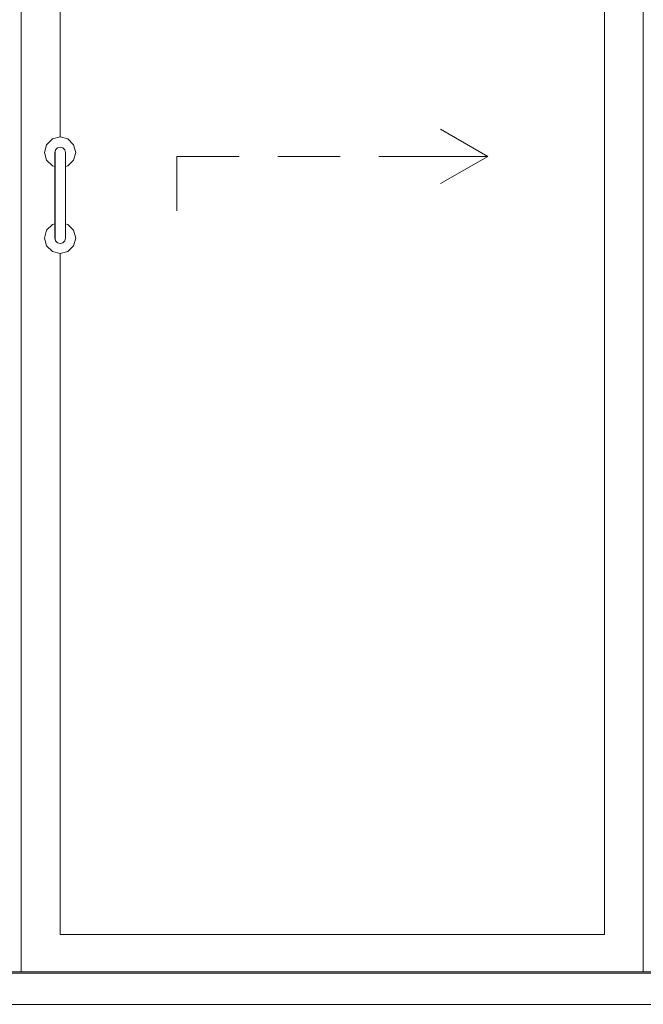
# Model space of a CAD drawing. Header units: millimetres. Extents: x -30280 to 309309, y -17460 to 4378.
# Tile 576 of 656: x 152107 to 152909, y -14962 to -13696. Entities that reach past the tile are written whole.
import ezdxf

# ---------------------------------------------------------------- set-up
doc = ezdxf.new("R2010")
doc.units = ezdxf.units.MM
doc.header["$MEASUREMENT"] = 0
doc.linetypes.add('Wipeout_Contour', pattern=[1000, 0, -1000])
for name, color, linetype, lineweight in [('P1_PLANTA PRIMERA_4_10_ESTR_Fotjats_Pluma_Nº__1', 7, 'Continuous', 5), ('P1_PLANTA PRIMERA_4_Nuevo_08_E_Envans secs_Pluma_Nº__1', 7, 'Continuous', 5), ('P1_PLANTA PRIMERA_4_Nuevo_14_PAV_Soft Light Grey 0554_Pluma_Nº__29', 7, 'Continuous', 20)]:
    doc.layers.add(name, color=color, linetype=linetype, lineweight=lineweight)
doc.layers.add('P1_PLANTA PRIMERA_4_Nuevo_08_E_Envans secs', color=7, linetype='Continuous')
doc.layers.add('P1_PLANTA PRIMERA_4_Nuevo_08_E_Envans secs_Pluma_Nº__3', color=7, linetype='Continuous', lineweight=5, true_color=0xa4a4a4)
doc.layers.add('P1_PLANTA PRIMERA_4_Nuevo_08_E_Envans secs_Pluma_Nº__43', color=7, linetype='Continuous', lineweight=5, true_color=0xa4a4a6)

msp = doc.modelspace()

# ---------------------------------------------------------------- linework, layer by layer
at = {"layer": 'P1_PLANTA PRIMERA_4_10_ESTR_Fotjats_Pluma_Nº__1', "color": 7, "linetype": 'Continuous', "lineweight": 5}
msp.add_line((164562, -14962.1), (140173.7, -14962.1), dxfattribs=at)

# ---------------------------------------------------------------- wipeouts: each hides what was drawn before it
at = {"color": 254, "linetype": 'Wipeout_Contour', "lineweight": 0, "ltscale": 3788428.048967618}
msp.add_wipeout([(151929.4, -14920.1), (152109.3, -14920.1), (152109.3, -12822.1), (153097.1, -12822.1), (154230.1, -12822.1), (154230.1, -14920.1), (155538, -14920.1), (155538, -12822.1), (156438, -12822.1), (156438, -14920.1), (157818.2, -14920.1), (157818.2, -12822.1), (158718.2, -12822.1), (158718.2, -14920.1), (160090.3, -14920.1), (160090.3, -12822.1), (160990.3, -12822.1), (160990.3, -14920.1), (161050, -14920.1), (161050, -12850.1), (161049.9, -12800.1), (161068.9, -12800.1), (161068.9, -12475.1), (151929.4, -12475.1)], dxfattribs=at).dxf.layer = 'P1_PLANTA PRIMERA_4_Nuevo_08_E_Envans secs'

# ---------------------------------------------------------------- next in the draw order: wipeouts: each hides what was drawn before it
at = {"color": 254, "linetype": 'Wipeout_Contour', "lineweight": 0, "ltscale": 614062.149476}
msp.add_wipeout([(152909.3, -14872.1), (152909.3, -12872.1), (152859.3, -12872.1), (152859.3, -14872.1)], dxfattribs=at).dxf.layer = 'P1_PLANTA PRIMERA_4_Nuevo_08_E_Envans secs'
at = {"color": 254, "linetype": 'Wipeout_Contour', "lineweight": 0, "ltscale": 611185.342791}
msp.add_wipeout([(152166.2, -13871.1), (152166.2, -13867.1), (152165.3, -13863.6), (152165.3, -13868)], dxfattribs=at).dxf.layer = 'P1_PLANTA PRIMERA_4_Nuevo_08_E_Envans secs'
at = {"color": 254, "linetype": 'Wipeout_Contour', "lineweight": 0, "ltscale": 611173.125402}
msp.add_wipeout([(152152.2, -13973), (152152.2, -13977.1), (152153.2, -13980.6), (152153.1, -13976.1)], dxfattribs=at).dxf.layer = 'P1_PLANTA PRIMERA_4_Nuevo_08_E_Envans secs'

# ---------------------------------------------------------------- next in the draw order: wipeouts: each hides what was drawn before it
at = {"color": 254, "linetype": 'Wipeout_Contour', "lineweight": 0, "ltscale": 611188.093615}
msp.add_wipeout([(152166.2, -13882.1), (152166.2, -13871.1), (152165.3, -13868), (152165.2, -13880.3)], dxfattribs=at).dxf.layer = 'P1_PLANTA PRIMERA_4_Nuevo_08_E_Envans secs'
at = {"color": 254, "linetype": 'Wipeout_Contour', "lineweight": 0, "ltscale": 611170.082773}
msp.add_wipeout([(152152.2, -13962.1), (152152.2, -13973), (152153.1, -13976.1), (152153.1, -13963.8)], dxfattribs=at).dxf.layer = 'P1_PLANTA PRIMERA_4_Nuevo_08_E_Envans secs'

# ---------------------------------------------------------------- next in the draw order: wipeouts: each hides what was drawn before it
at = {"color": 254, "linetype": 'Wipeout_Contour', "lineweight": 0, "ltscale": 611177.339597}
msp.add_wipeout([(152165.3, -13868), (152165.3, -13863.6), (152162.7, -13861), (152162.7, -13865.8)], dxfattribs=at).dxf.layer = 'P1_PLANTA PRIMERA_4_Nuevo_08_E_Envans secs'
at = {"color": 254, "linetype": 'Wipeout_Contour', "lineweight": 0, "ltscale": 611193.015147}
msp.add_wipeout([(152166.2, -13897.1), (152166.2, -13882.1), (152165.2, -13880.3), (152165.2, -13897.1)], dxfattribs=at).dxf.layer = 'P1_PLANTA PRIMERA_4_Nuevo_08_E_Envans secs'
at = {"color": 254, "linetype": 'Wipeout_Contour', "lineweight": 0, "ltscale": 611164.976413}
msp.add_wipeout([(152152.2, -13947.1), (152152.2, -13962.1), (152153.1, -13963.8), (152153.1, -13947.1)], dxfattribs=at).dxf.layer = 'P1_PLANTA PRIMERA_4_Nuevo_08_E_Envans secs'
at = {"color": 254, "linetype": 'Wipeout_Contour', "lineweight": 0, "ltscale": 611181.12145}
msp.add_wipeout([(152153.1, -13976.1), (152153.2, -13980.6), (152155.7, -13983.1), (152155.7, -13978.3)], dxfattribs=at).dxf.layer = 'P1_PLANTA PRIMERA_4_Nuevo_08_E_Envans secs'

# ---------------------------------------------------------------- next in the draw order: wipeouts: each hides what was drawn before it
at = {"color": 254, "linetype": 'Wipeout_Contour', "lineweight": 0, "ltscale": 611180.350187}
msp.add_wipeout([(152165.2, -13880.3), (152165.3, -13868), (152162.7, -13865.8), (152162.7, -13879)], dxfattribs=at).dxf.layer = 'P1_PLANTA PRIMERA_4_Nuevo_08_E_Envans secs'
at = {"color": 254, "linetype": 'Wipeout_Contour', "lineweight": 0, "ltscale": 611177.790249}
msp.add_wipeout([(152153.1, -13963.8), (152153.1, -13976.1), (152155.7, -13978.3), (152155.7, -13965.1)], dxfattribs=at).dxf.layer = 'P1_PLANTA PRIMERA_4_Nuevo_08_E_Envans secs'

# ---------------------------------------------------------------- next in the draw order: wipeouts: each hides what was drawn before it
at = {"color": 254, "linetype": 'Wipeout_Contour', "lineweight": 0, "ltscale": 611164.666808}
msp.add_wipeout([(152162.7, -13865.8), (152162.7, -13861), (152159.2, -13860.1), (152159.2, -13865)], dxfattribs=at).dxf.layer = 'P1_PLANTA PRIMERA_4_Nuevo_08_E_Envans secs'
at = {"color": 254, "linetype": 'Wipeout_Contour', "lineweight": 0, "ltscale": 611185.738719}
msp.add_wipeout([(152165.2, -13897.1), (152165.2, -13880.3), (152162.7, -13879), (152162.6, -13897.1)], dxfattribs=at).dxf.layer = 'P1_PLANTA PRIMERA_4_Nuevo_08_E_Envans secs'
at = {"color": 254, "linetype": 'Wipeout_Contour', "lineweight": 0, "ltscale": 611172.198378}
msp.add_wipeout([(152153.1, -13947.1), (152153.1, -13963.8), (152155.7, -13965.1), (152155.6, -13947.1)], dxfattribs=at).dxf.layer = 'P1_PLANTA PRIMERA_4_Nuevo_08_E_Envans secs'
at = {"color": 254, "linetype": 'Wipeout_Contour', "lineweight": 0, "ltscale": 611193.789731}
msp.add_wipeout([(152155.7, -13978.3), (152155.7, -13983.1), (152159.2, -13984.1), (152159.2, -13979.1)], dxfattribs=at).dxf.layer = 'P1_PLANTA PRIMERA_4_Nuevo_08_E_Envans secs'

# ---------------------------------------------------------------- next in the draw order: wipeouts: each hides what was drawn before it
at = {"color": 254, "linetype": 'Wipeout_Contour', "lineweight": 0, "ltscale": 611167.827096}
msp.add_wipeout([(152162.7, -13879), (152162.7, -13865.8), (152159.2, -13865), (152159.2, -13878.6)], dxfattribs=at).dxf.layer = 'P1_PLANTA PRIMERA_4_Nuevo_08_E_Envans secs'
at = {"color": 254, "linetype": 'Wipeout_Contour', "lineweight": 0, "ltscale": 611190.292227}
msp.add_wipeout([(152155.7, -13965.1), (152155.7, -13978.3), (152159.2, -13979.1), (152159.2, -13965.6)], dxfattribs=at).dxf.layer = 'P1_PLANTA PRIMERA_4_Nuevo_08_E_Envans secs'

# ---------------------------------------------------------------- next in the draw order: wipeouts: each hides what was drawn before it
at = {"color": 254, "linetype": 'Wipeout_Contour', "lineweight": 0, "ltscale": 611150.725253}
msp.add_wipeout([(152159.2, -13865), (152159.2, -13860.1), (152155.7, -13861), (152155.7, -13865.8)], dxfattribs=at).dxf.layer = 'P1_PLANTA PRIMERA_4_Nuevo_08_E_Envans secs'
at = {"color": 254, "linetype": 'Wipeout_Contour', "lineweight": 0, "ltscale": 611173.485593}
msp.add_wipeout([(152162.6, -13897.1), (152162.7, -13879), (152159.2, -13878.6), (152159.1, -13897.1)], dxfattribs=at).dxf.layer = 'P1_PLANTA PRIMERA_4_Nuevo_08_E_Envans secs'
at = {"color": 254, "linetype": 'Wipeout_Contour', "lineweight": 0, "ltscale": 611184.419774}
msp.add_wipeout([(152155.6, -13947.1), (152155.7, -13965.1), (152159.2, -13965.6), (152159.1, -13947.1)], dxfattribs=at).dxf.layer = 'P1_PLANTA PRIMERA_4_Nuevo_08_E_Envans secs'
at = {"color": 254, "linetype": 'Wipeout_Contour', "lineweight": 0, "ltscale": 611207.730311}
msp.add_wipeout([(152159.2, -13979.1), (152159.2, -13984.1), (152162.7, -13983.1), (152162.7, -13978.3)], dxfattribs=at).dxf.layer = 'P1_PLANTA PRIMERA_4_Nuevo_08_E_Envans secs'

# ---------------------------------------------------------------- next in the draw order: wipeouts: each hides what was drawn before it
at = {"color": 254, "linetype": 'Wipeout_Contour', "lineweight": 0, "ltscale": 611153.885442}
msp.add_wipeout([(152159.2, -13878.6), (152159.2, -13865), (152155.7, -13865.8), (152155.7, -13879)], dxfattribs=at).dxf.layer = 'P1_PLANTA PRIMERA_4_Nuevo_08_E_Envans secs'
at = {"color": 254, "linetype": 'Wipeout_Contour', "lineweight": 0, "ltscale": 611204.233055}
msp.add_wipeout([(152159.2, -13965.6), (152159.2, -13979.1), (152162.7, -13978.3), (152162.7, -13965.1)], dxfattribs=at).dxf.layer = 'P1_PLANTA PRIMERA_4_Nuevo_08_E_Envans secs'

# ---------------------------------------------------------------- next in the draw order: wipeouts: each hides what was drawn before it
at = {"color": 254, "linetype": 'Wipeout_Contour', "lineweight": 0, "ltscale": 611139.251239}
msp.add_wipeout([(152155.7, -13865.8), (152155.7, -13861), (152153.2, -13863.6), (152153.1, -13868)], dxfattribs=at).dxf.layer = 'P1_PLANTA PRIMERA_4_Nuevo_08_E_Envans secs'
at = {"color": 254, "linetype": 'Wipeout_Contour', "lineweight": 0, "ltscale": 611159.543766}
msp.add_wipeout([(152159.1, -13897.1), (152159.2, -13878.6), (152155.7, -13879), (152155.6, -13897.1)], dxfattribs=at).dxf.layer = 'P1_PLANTA PRIMERA_4_Nuevo_08_E_Envans secs'
at = {"color": 254, "linetype": 'Wipeout_Contour', "lineweight": 0, "ltscale": 611198.361035}
msp.add_wipeout([(152159.1, -13947.1), (152159.2, -13965.6), (152162.7, -13965.1), (152162.6, -13947.1)], dxfattribs=at).dxf.layer = 'P1_PLANTA PRIMERA_4_Nuevo_08_E_Envans secs'
at = {"color": 254, "linetype": 'Wipeout_Contour', "lineweight": 0, "ltscale": 611219.207213}
msp.add_wipeout([(152162.7, -13978.3), (152162.7, -13983.1), (152165.3, -13980.6), (152165.3, -13976.1)], dxfattribs=at).dxf.layer = 'P1_PLANTA PRIMERA_4_Nuevo_08_E_Envans secs'

# ---------------------------------------------------------------- next in the draw order: wipeouts: each hides what was drawn before it
at = {"color": 254, "linetype": 'Wipeout_Contour', "lineweight": 0, "ltscale": 611142.261381}
msp.add_wipeout([(152155.7, -13879), (152155.7, -13865.8), (152153.1, -13868), (152153.1, -13880.3)], dxfattribs=at).dxf.layer = 'P1_PLANTA PRIMERA_4_Nuevo_08_E_Envans secs'
at = {"color": 254, "linetype": 'Wipeout_Contour', "lineweight": 0, "ltscale": 611215.876851}
msp.add_wipeout([(152162.7, -13965.1), (152162.7, -13978.3), (152165.3, -13976.1), (152165.2, -13963.8)], dxfattribs=at).dxf.layer = 'P1_PLANTA PRIMERA_4_Nuevo_08_E_Envans secs'

# ---------------------------------------------------------------- next in the draw order: wipeouts: each hides what was drawn before it
at = {"color": 254, "linetype": 'Wipeout_Contour', "lineweight": 0, "ltscale": 611133.318731}
msp.add_wipeout([(152153.1, -13868), (152153.2, -13863.6), (152152.2, -13867.1), (152152.2, -13871.1)], dxfattribs=at).dxf.layer = 'P1_PLANTA PRIMERA_4_Nuevo_08_E_Envans secs'
at = {"color": 254, "linetype": 'Wipeout_Contour', "lineweight": 0, "ltscale": 611147.649125}
msp.add_wipeout([(152155.6, -13897.1), (152155.7, -13879), (152153.1, -13880.3), (152153.1, -13897.1)], dxfattribs=at).dxf.layer = 'P1_PLANTA PRIMERA_4_Nuevo_08_E_Envans secs'
at = {"color": 254, "linetype": 'Wipeout_Contour', "lineweight": 0, "ltscale": 611210.286446}
msp.add_wipeout([(152162.6, -13947.1), (152162.7, -13965.1), (152165.2, -13963.8), (152165.2, -13947.1)], dxfattribs=at).dxf.layer = 'P1_PLANTA PRIMERA_4_Nuevo_08_E_Envans secs'
at = {"color": 254, "linetype": 'Wipeout_Contour', "lineweight": 0, "ltscale": 611225.146081}
msp.add_wipeout([(152165.3, -13976.1), (152165.3, -13980.6), (152166.2, -13977.1), (152166.2, -13973)], dxfattribs=at).dxf.layer = 'P1_PLANTA PRIMERA_4_Nuevo_08_E_Envans secs'

# ---------------------------------------------------------------- next in the draw order: wipeouts: each hides what was drawn before it
at = {"color": 254, "linetype": 'Wipeout_Contour', "lineweight": 0, "ltscale": 611136.067502}
msp.add_wipeout([(152153.1, -13880.3), (152153.1, -13868), (152152.2, -13871.1), (152152.2, -13882.1)], dxfattribs=at).dxf.layer = 'P1_PLANTA PRIMERA_4_Nuevo_08_E_Envans secs'
at = {"color": 254, "linetype": 'Wipeout_Contour', "lineweight": 0, "ltscale": 611222.105996}
msp.add_wipeout([(152165.2, -13963.8), (152165.3, -13976.1), (152166.2, -13973), (152166.2, -13962.1)], dxfattribs=at).dxf.layer = 'P1_PLANTA PRIMERA_4_Nuevo_08_E_Envans secs'

# ---------------------------------------------------------------- next in the draw order: wipeouts: each hides what was drawn before it
at = {"color": 254, "linetype": 'Wipeout_Contour', "lineweight": 0, "ltscale": 611140.985357}
msp.add_wipeout([(152153.1, -13897.1), (152153.1, -13880.3), (152152.2, -13882.1), (152152.2, -13897.1)], dxfattribs=at).dxf.layer = 'P1_PLANTA PRIMERA_4_Nuevo_08_E_Envans secs'
at = {"color": 254, "linetype": 'Wipeout_Contour', "lineweight": 0, "ltscale": 611217.004163}
msp.add_wipeout([(152165.2, -13947.1), (152165.2, -13963.8), (152166.2, -13962.1), (152166.2, -13947.1)], dxfattribs=at).dxf.layer = 'P1_PLANTA PRIMERA_4_Nuevo_08_E_Envans secs'

# ---------------------------------------------------------------- next in the draw order: wipeouts: each hides what was drawn before it
at = {"color": 254, "linetype": 'Wipeout_Contour', "lineweight": 0, "ltscale": 3666957.960277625}
msp.add_wipeout([(152139.2, -13867.1), (152141.9, -13877.1), (152149.2, -13884.4), (152152.2, -13885.2), (152152.2, -13882.1), (152152.2, -13871.1), (152152.2, -13867.1), (152153.2, -13863.6), (152155.7, -13861), (152159.2, -13860.1), (152162.7, -13861), (152165.3, -13863.6), (152166.2, -13867.1), (152166.2, -13871.1), (152166.2, -13882.1), (152166.2, -13885.2), (152169.2, -13884.4), (152176.6, -13877.1), (152179.2, -13867.1), (152176.6, -13857.1), (152169.2, -13849.7), (152159.2, -13847.1), (152149.2, -13849.7), (152141.9, -13857.1)], dxfattribs=at).dxf.layer = 'P1_PLANTA PRIMERA_4_Nuevo_08_E_Envans secs'
at = {"color": 254, "linetype": 'Wipeout_Contour', "lineweight": 0, "ltscale": 611159.892848}
msp.add_wipeout([(152153.1, -13947.1), (152155.6, -13947.1), (152155.6, -13897.1), (152153.1, -13897.1)], dxfattribs=at).dxf.layer = 'P1_PLANTA PRIMERA_4_Nuevo_08_E_Envans secs'
at = {"color": 254, "linetype": 'Wipeout_Contour', "lineweight": 0, "ltscale": 3667193.133262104}
msp.add_wipeout([(152141.9, -13967.1), (152139.2, -13977.1), (152141.9, -13987.1), (152149.2, -13994.4), (152159.2, -13997.1), (152169.2, -13994.4), (152176.6, -13987.1), (152179.2, -13977.1), (152176.6, -13967.1), (152169.2, -13959.7), (152166.2, -13958.9), (152166.2, -13962.1), (152166.2, -13973), (152166.2, -13977.1), (152165.3, -13980.6), (152162.7, -13983.1), (152159.2, -13984.1), (152155.7, -13983.1), (152153.2, -13980.6), (152152.2, -13977.1), (152152.2, -13973), (152152.2, -13962.1), (152152.2, -13958.9), (152149.2, -13959.7)], dxfattribs=at).dxf.layer = 'P1_PLANTA PRIMERA_4_Nuevo_08_E_Envans secs'

# ---------------------------------------------------------------- next in the draw order: wipeouts: each hides what was drawn before it
at = {"color": 254, "linetype": 'Wipeout_Contour', "lineweight": 0, "ltscale": 611171.949456}
msp.add_wipeout([(152155.6, -13947.1), (152159.1, -13947.1), (152159.1, -13897.1), (152155.6, -13897.1)], dxfattribs=at).dxf.layer = 'P1_PLANTA PRIMERA_4_Nuevo_08_E_Envans secs'

# ---------------------------------------------------------------- next in the draw order: wipeouts: each hides what was drawn before it
at = {"color": 254, "linetype": 'Wipeout_Contour', "lineweight": 0, "ltscale": 611185.891177}
msp.add_wipeout([(152159.1, -13947.1), (152162.6, -13947.1), (152162.6, -13897.1), (152159.1, -13897.1)], dxfattribs=at).dxf.layer = 'P1_PLANTA PRIMERA_4_Nuevo_08_E_Envans secs'

# ---------------------------------------------------------------- next in the draw order: wipeouts: each hides what was drawn before it
at = {"color": 254, "linetype": 'Wipeout_Contour', "lineweight": 0, "ltscale": 611197.982338}
msp.add_wipeout([(152162.6, -13947.1), (152165.2, -13947.1), (152165.2, -13897.1), (152162.6, -13897.1)], dxfattribs=at).dxf.layer = 'P1_PLANTA PRIMERA_4_Nuevo_08_E_Envans secs'

# ---------------------------------------------------------------- next in the draw order: wipeouts: each hides what was drawn before it
at = {"color": 254, "linetype": 'Wipeout_Contour', "lineweight": 0, "ltscale": 3055610.608267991}
msp.add_wipeout([(152159.3, -12872.1), (152109.3, -12872.1), (152109.3, -14872.1), (152159.3, -14872.1), (152159.3, -13997.1), (152149.2, -13994.4), (152141.9, -13987.1), (152139.2, -13977.1), (152141.9, -13967.1), (152149.2, -13959.7), (152152.2, -13958.9), (152152.2, -13947.1), (152152.2, -13897.1), (152152.2, -13885.2), (152149.2, -13884.4), (152141.9, -13877.1), (152139.2, -13867.1), (152141.9, -13857.1), (152149.2, -13849.7), (152159.2, -13847.1)], dxfattribs=at).dxf.layer = 'P1_PLANTA PRIMERA_4_Nuevo_08_E_Envans secs'

# ---------------------------------------------------------------- next in the draw order: linework, layer by layer
at = {"layer": 'P1_PLANTA PRIMERA_4_Nuevo_08_E_Envans secs_Pluma_Nº__1', "color": 7, "linetype": 'Continuous', "lineweight": 5}
for p, q in [((152141.9, -13857.1), (152139.2, -13867.1)), ((152149.2, -13849.7), (152141.9, -13857.1)), ((152139.2, -13867.1), (152141.9, -13877.1)), ((152152.2, -13867.1), (152152.2, -13871.1)), ((152152.2, -13871.1), (152152.2, -13882.1)), ((152141.9, -13877.1), (152149.2, -13884.4)), ((152149.2, -13884.4), (152152.2, -13885.2)), ((152152.2, -13882.1), (152152.2, -13897.1)), ((152152.2, -13947.1), (152152.2, -13897.1)), ((152152.2, -13962.1), (152152.2, -13947.1)), ((152149.2, -13959.7), (152141.9, -13967.1)), ((152152.2, -13958.9), (152149.2, -13959.7)), ((152141.9, -13967.1), (152139.2, -13977.1)), ((152152.2, -13973), (152152.2, -13962.1)), ((152152.2, -13977.1), (152152.2, -13973)), ((152139.2, -13977.1), (152141.9, -13987.1)), ((152141.9, -13987.1), (152149.2, -13994.4))]:
    msp.add_line(p, q, dxfattribs=at)

# ---------------------------------------------------------------- next in the draw order: wipeouts: each hides what was drawn before it
at = {"color": 254, "linetype": 'Wipeout_Contour', "lineweight": 0, "ltscale": 919405.263682}
msp.add_wipeout([(152159.3, -14872.1), (152109.3, -14872.1), (152109.3, -14920.1), (152909.3, -14920.1), (152909.3, -14872.1), (152859.3, -14872.1)], dxfattribs=at).dxf.layer = 'P1_PLANTA PRIMERA_4_Nuevo_08_E_Envans secs'

# ---------------------------------------------------------------- next in the draw order: linework, layer by layer
at = {"layer": 'P1_PLANTA PRIMERA_4_Nuevo_08_E_Envans secs_Pluma_Nº__1', "color": 7, "linetype": 'Continuous', "lineweight": 5}
for p, q in [((152109.3, -14872.1), (152109.3, -12872.1)), ((152909.3, -12872.1), (152909.3, -14872.1)), ((152109.3, -14920.1), (152109.3, -14872.1)), ((152909.3, -14872.1), (152909.3, -14920.1))]:
    msp.add_line(p, q, dxfattribs=at)
at = {"layer": 'P1_PLANTA PRIMERA_4_Nuevo_14_PAV_Soft Light Grey 0554_Pluma_Nº__29', "color": 7, "linetype": 'Continuous', "lineweight": 20}
msp.add_line((161069.4, -14920.1), (151941.4, -14920.1), dxfattribs=at)
at = {"layer": 'P1_PLANTA PRIMERA_4_Nuevo_14_PAV_Soft Light Grey 0554_Pluma_Nº__29', "color": 7, "linetype": 'Continuous', "lineweight": 20, "flags": 128}
msp.add_lwpolyline([(161069.4, -14922.1), (151941.4, -14922.1)], dxfattribs=at)

# ---------------------------------------------------------------- next in the draw order: wipeouts: each hides what was drawn before it
at = {"color": 254, "linetype": 'Wipeout_Contour', "lineweight": 0, "ltscale": 3057469.974339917}
msp.add_wipeout([(152859.3, -12872.1), (152159.3, -12872.1), (152159.3, -13847.1), (152169.3, -13849.7), (152176.6, -13857.1), (152179.3, -13867.1), (152176.6, -13877.1), (152169.3, -13884.4), (152166.2, -13885.2), (152166.2, -13897.1), (152166.2, -13947.1), (152166.2, -13958.9), (152169.3, -13959.7), (152176.6, -13967.1), (152179.3, -13977.1), (152176.6, -13987.1), (152169.3, -13994.4), (152159.3, -13997), (152159.3, -14872.1), (152859.3, -14872.1)], dxfattribs=at).dxf.layer = 'P1_PLANTA PRIMERA_4_Nuevo_08_E_Envans secs'

# ---------------------------------------------------------------- next in the draw order: linework, layer by layer
at = {"layer": 'P1_PLANTA PRIMERA_4_Nuevo_08_E_Envans secs_Pluma_Nº__1', "color": 7, "linetype": 'Continuous', "lineweight": 5}
for p, q in [((152159.3, -12872.1), (152159.3, -13847.1)), ((152859.3, -14872.1), (152859.3, -12872.1)), ((152159.2, -13847.1), (152149.2, -13849.7)), ((152169.2, -13849.7), (152159.2, -13847.1)), ((152169.3, -13849.7), (152169.2, -13849.7)), ((152176.6, -13857.1), (152169.2, -13849.7)), ((152176.6, -13857.1), (152169.3, -13849.7)), ((152179.3, -13867.1), (152176.6, -13857.1)), ((152179.2, -13867.1), (152176.6, -13857.1)), ((152153.2, -13863.6), (152152.2, -13867.1)), ((152155.7, -13861), (152153.2, -13863.6)), ((152159.2, -13860.1), (152155.7, -13861)), ((152162.7, -13861), (152159.2, -13860.1)), ((152165.3, -13863.6), (152162.7, -13861)), ((152166.2, -13867.1), (152165.3, -13863.6)), ((152166.2, -13867.1), (152166.2, -13871.1)), ((152166.2, -13871.1), (152166.2, -13882.1)), ((152176.6, -13877.1), (152179.3, -13867.1)), ((152176.6, -13877.1), (152179.2, -13867.1)), ((152166.2, -13882.1), (152166.2, -13897.1)), ((152166.2, -13885.2), (152169.2, -13884.4)), ((152169.2, -13884.4), (152176.6, -13877.1)), ((152169.2, -13884.4), (152169.3, -13884.4)), ((152169.3, -13884.4), (152176.6, -13877.1)), ((152166.2, -13947.1), (152166.2, -13897.1)), ((152166.2, -13962.1), (152166.2, -13947.1)), ((152169.2, -13959.7), (152166.2, -13958.9)), ((152169.3, -13959.7), (152169.2, -13959.7)), ((152176.6, -13967.1), (152169.2, -13959.7)), ((152176.6, -13967.1), (152169.3, -13959.7)), ((152166.2, -13973), (152166.2, -13962.1)), ((152166.2, -13977.1), (152166.2, -13973)), ((152179.3, -13977.1), (152176.6, -13967.1)), ((152179.2, -13977.1), (152176.6, -13967.1)), ((152152.2, -13977.1), (152153.2, -13980.6)), ((152153.2, -13980.6), (152155.7, -13983.1)), ((152155.7, -13983.1), (152159.2, -13984.1)), ((152159.2, -13984.1), (152162.7, -13983.1)), ((152162.7, -13983.1), (152165.3, -13980.6)), ((152165.3, -13980.6), (152166.2, -13977.1)), ((152176.6, -13987.1), (152179.3, -13977.1)), ((152176.6, -13987.1), (152179.2, -13977.1)), ((152149.2, -13994.4), (152159.2, -13997.1)), ((152159.2, -13997.1), (152169.2, -13994.4)), ((152159.3, -13997), (152159.3, -14872.1)), ((152169.2, -13994.4), (152176.6, -13987.1)), ((152169.2, -13994.4), (152169.3, -13994.4)), ((152169.3, -13994.4), (152176.6, -13987.1)), ((152159.3, -14872.1), (152859.3, -14872.1))]:
    msp.add_line(p, q, dxfattribs=at)
at = {"layer": 'P1_PLANTA PRIMERA_4_Nuevo_08_E_Envans secs_Pluma_Nº__3', "color": 253, "linetype": 'Continuous', "lineweight": 5, "true_color": 0xa4a4a4}
for p, q in [((152709.3, -13872.1), (152648.6, -13837.1)), ((152309.3, -13872.1), (152389.3, -13872.1)), ((152309.3, -13872.1), (152309.3, -13942.1)), ((152439.3, -13872.1), (152519.3, -13872.1)), ((152569.3, -13872.1), (152629.3, -13872.1)), ((152629.3, -13872.1), (152709.3, -13872.1)), ((152709.3, -13872.1), (152648.6, -13907.1))]:
    msp.add_line(p, q, dxfattribs=at)
at = {"layer": 'P1_PLANTA PRIMERA_4_Nuevo_08_E_Envans secs_Pluma_Nº__43', "color": 253, "linetype": 'Continuous', "lineweight": 5, "true_color": 0xa4a4a6}
for p, q in [((152159.3, -13847.1), (152159.3, -12872.1)), ((152159.3, -14872.1), (152159.3, -13997))]:
    msp.add_line(p, q, dxfattribs=at)

doc.saveas('drawing.dxf')
